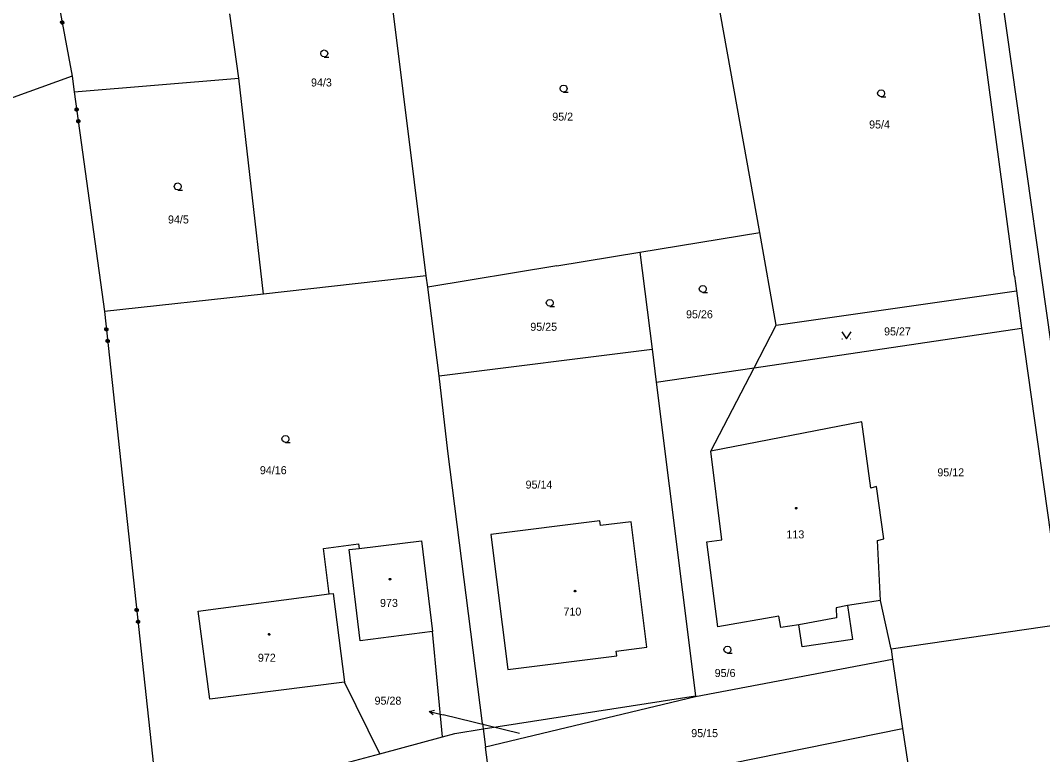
# Model space of a CAD drawing. Extents: x -757994 to -755874, y -1047691 to -1046119.
# Drawn here: x -757199.7 to -757091.1, y -1047217.4 to -1047139.5 of the extents above; entities that cross this region are included whole.
import ezdxf

# ---------------------------------------------------------------- set-up
doc = ezdxf.new("R2010")
doc.units = 0
doc.layers.add('katastrální mapa', color=7, linetype='Continuous')

msp = doc.modelspace()

# ---------------------------------------------------------------- linework, layer by layer
at = {"layer": 'katastrální mapa'}
for p, q in [((-757084.15, -1047217), (-757098.86, -1047112.48)), ((-757094.12, -1047166.62), (-757100.98, -1047115.24)), ((-757121.17, -1047162), (-757127.31, -1047127.64)), ((-757156.58, -1047166.59), (-757161.1, -1047130.32)), ((-757195.82, -1047136.58), (-757194.19, -1047145.38)), ((-757176.5, -1047145.6), (-757177.44, -1047138.78)), ((-757194.19, -1047145.38), (-757214.51, -1047152.71)), ((-757194.19, -1047145.38), (-757193.96, -1047147.05)), ((-757193.96, -1047147.05), (-757176.5, -1047145.6)), ((-757173.86, -1047168.53), (-757176.5, -1047145.6)), ((-757193.96, -1047147.05), (-757190.76, -1047170.38)), ((-757133.89, -1047164.08), (-757121.17, -1047162)), ((-757119.41, -1047171.84), (-757121.17, -1047162)), ((-757142.71, -1047165.53), (-757133.89, -1047164.08)), ((-757133.89, -1047164.08), (-757132.6, -1047174.38)), ((-757142.71, -1047165.53), (-757156.43, -1047167.78)), ((-757156.58, -1047166.59), (-757173.86, -1047168.53)), ((-757156.43, -1047167.78), (-757156.58, -1047166.59)), ((-757094.12, -1047166.62), (-757093.9, -1047168.18)), ((-757155.22, -1047177.22), (-757156.43, -1047167.78)), ((-757173.86, -1047168.53), (-757190.76, -1047170.38)), ((-757119.41, -1047171.84), (-757093.9, -1047168.18)), ((-757093.9, -1047168.18), (-757093.35, -1047172.14)), ((-757190.76, -1047170.38), (-757185.13, -1047222.5)), ((-757121.76, -1047176.36), (-757119.41, -1047171.84)), ((-757121.76, -1047176.36), (-757093.35, -1047172.14)), ((-757093.35, -1047172.14), (-757088.95, -1047203.6)), ((-757112.43, -1047173.28), (-757112.39, -1047173.28)), ((-757111.53, -1047173.28), (-757111.48, -1047173.28)), ((-757155.22, -1047177.22), (-757132.6, -1047174.38)), ((-757132.6, -1047174.38), (-757132.16, -1047177.9)), ((-757132.16, -1047177.9), (-757121.76, -1047176.36)), ((-757126.37, -1047185.21), (-757121.76, -1047176.36)), ((-757154.29, -1047185.23), (-757155.22, -1047177.22)), ((-757132.16, -1047177.9), (-757127.99, -1047211.19)), ((-757110.31, -1047182.11), (-757126.37, -1047185.21)), ((-757109.37, -1047189.13), (-757110.31, -1047182.11)), ((-757150.6, -1047214.13), (-757154.29, -1047185.23)), ((-757125.18, -1047194.64), (-757126.37, -1047185.21)), ((-757108.75, -1047188.97), (-757109.37, -1047189.13)), ((-757108, -1047194.52), (-757108.75, -1047188.97)), ((-757138.14, -1047192.63), (-757149.73, -1047194.08)), ((-757138.07, -1047193.12), (-757138.14, -1047192.63)), ((-757134.83, -1047192.72), (-757138.07, -1047193.12)), ((-757133.16, -1047206.05), (-757134.83, -1047192.72)), ((-757167.48, -1047195.54), (-757163.78, -1047195.05)), ((-757163.78, -1047195.05), (-757163.72, -1047195.55)), ((-757163.72, -1047195.55), (-757157.08, -1047194.75)), ((-757157.08, -1047194.75), (-757155.91, -1047204.38)), ((-757149.73, -1047194.08), (-757147.93, -1047208.4)), ((-757126.77, -1047194.84), (-757125.18, -1047194.64)), ((-757125.63, -1047203.86), (-757126.77, -1047194.84)), ((-757108.65, -1047194.72), (-757108, -1047194.52)), ((-757108.35, -1047201.08), (-757108.65, -1047194.72)), ((-757166.88, -1047200.37), (-757167.48, -1047195.54)), ((-757164.77, -1047195.67), (-757163.72, -1047195.55)), ((-757163.59, -1047205.35), (-757164.77, -1047195.67)), ((-757180.81, -1047202.21), (-757166.88, -1047200.37)), ((-757166.88, -1047200.37), (-757166.48, -1047200.32)), ((-757166.48, -1047200.32), (-757165.26, -1047209.74)), ((-757111.86, -1047201.6), (-757113.05, -1047201.85)), ((-757108.35, -1047201.08), (-757111.86, -1047201.6)), ((-757111.86, -1047201.6), (-757111.33, -1047205.21)), ((-757107.22, -1047206.24), (-757108.35, -1047201.08)), ((-757179.58, -1047211.57), (-757180.81, -1047202.21)), ((-757113.05, -1047201.85), (-757113, -1047202.9)), ((-757119.12, -1047202.75), (-757125.63, -1047203.86)), ((-757118.94, -1047203.93), (-757119.12, -1047202.75)), ((-757117.01, -1047203.65), (-757118.94, -1047203.93)), ((-757113, -1047202.9), (-757117.01, -1047203.65)), ((-757116.67, -1047205.99), (-757117.01, -1047203.65)), ((-757088.95, -1047203.6), (-757107.22, -1047206.24)), ((-757155.91, -1047204.38), (-757163.59, -1047205.35)), ((-757154.84, -1047215.56), (-757155.91, -1047204.38)), ((-757111.33, -1047205.21), (-757116.67, -1047205.99)), ((-757147.93, -1047208.4), (-757136.34, -1047206.95)), ((-757136.41, -1047206.46), (-757133.16, -1047206.05)), ((-757136.34, -1047206.95), (-757136.41, -1047206.46)), ((-757107.22, -1047206.24), (-757107.06, -1047207.33)), ((-757107.06, -1047207.33), (-757127.98, -1047211.3)), ((-757107.06, -1047207.33), (-757105.99, -1047214.66)), ((-757165.26, -1047209.74), (-757179.58, -1047211.57)), ((-757161.51, -1047217.36), (-757165.26, -1047209.74)), ((-757150.53, -1047214.72), (-757127.99, -1047211.19)), ((-757127.98, -1047211.3), (-757150.29, -1047216.64)), ((-757127.98, -1047211.3), (-757127.99, -1047211.19)), ((-757156.26, -1047212.85), (-757154.8, -1047213.21)), ((-757146.69, -1047215.19), (-757154.8, -1047213.21)), ((-757150.6, -1047214.13), (-757150.53, -1047214.72)), ((-757161.51, -1047217.36), (-757154.84, -1047215.56)), ((-757154.84, -1047215.56), (-757153.53, -1047215.21)), ((-757153.53, -1047215.21), (-757150.53, -1047214.72)), ((-757150.53, -1047214.72), (-757150.29, -1047216.64)), ((-757149.43, -1047223.45), (-757105.99, -1047214.66)), ((-757105.99, -1047214.66), (-757105.45, -1047218.39)), ((-757149.43, -1047223.45), (-757150.29, -1047216.64)), ((-757168.4, -1047219.21), (-757161.51, -1047217.36))]:
    msp.add_line(p, q, dxfattribs=at)
for points in [[(-757195.08, -1047139.71), (-757195.15, -1047139.82), (-757195.29, -1047139.85), (-757195.4, -1047139.77), (-757195.42, -1047139.64), (-757195.34, -1047139.53), (-757195.21, -1047139.5), (-757195.1, -1047139.58), (-757195.08, -1047139.71), (-757195.1, -1047139.7), (-757195.12, -1047139.58), (-757195.17, -1047139.55), (-757195.13, -1047139.75), (-757195.16, -1047139.79), (-757195.21, -1047139.52), (-757195.25, -1047139.53), (-757195.2, -1047139.8), (-757195.24, -1047139.81), (-757195.29, -1047139.53), (-757195.33, -1047139.54), (-757195.28, -1047139.82), (-757195.33, -1047139.78), (-757195.36, -1047139.59), (-757195.4, -1047139.63), (-757195.37, -1047139.75)], [(-757167.41, -1047143.34), (-757167.6, -1047143.29), (-757167.74, -1047143.16), (-757167.79, -1047142.97), (-757167.74, -1047142.78), (-757167.6, -1047142.65), (-757167.42, -1047142.6), (-757167.23, -1047142.65), (-757167.1, -1047142.78), (-757167.05, -1047142.98), (-757167.1, -1047143.17), (-757167.23, -1047143.3), (-757167.42, -1047143.35), (-757166.92, -1047143.35)], [(-757141.99, -1047147.07), (-757142.18, -1047147.02), (-757142.32, -1047146.89), (-757142.36, -1047146.7), (-757142.32, -1047146.51), (-757142.18, -1047146.38), (-757141.99, -1047146.33), (-757141.81, -1047146.38), (-757141.68, -1047146.51), (-757141.62, -1047146.71), (-757141.68, -1047146.9), (-757141.81, -1047147.03), (-757142, -1047147.08), (-757141.5, -1047147.08)], [(-757108.27, -1047147.57), (-757108.46, -1047147.52), (-757108.6, -1047147.39), (-757108.65, -1047147.2), (-757108.6, -1047147.01), (-757108.46, -1047146.88), (-757108.28, -1047146.83), (-757108.09, -1047146.88), (-757107.96, -1047147.01), (-757107.91, -1047147.21), (-757107.96, -1047147.4), (-757108.09, -1047147.53), (-757108.28, -1047147.58), (-757107.78, -1047147.58)], [(-757193.53, -1047148.98), (-757193.62, -1047149.08), (-757193.75, -1047149.1), (-757193.86, -1047149.02), (-757193.87, -1047148.89), (-757193.79, -1047148.78), (-757193.66, -1047148.76), (-757193.55, -1047148.84), (-757193.53, -1047148.98), (-757193.56, -1047148.97), (-757193.57, -1047148.85), (-757193.62, -1047148.82), (-757193.59, -1047149.02), (-757193.62, -1047149.06), (-757193.66, -1047148.79), (-757193.7, -1047148.79), (-757193.66, -1047149.07), (-757193.7, -1047149.07), (-757193.74, -1047148.8), (-757193.78, -1047148.8), (-757193.74, -1047149.08), (-757193.79, -1047149.05), (-757193.81, -1047148.85), (-757193.85, -1047148.89), (-757193.83, -1047149.01)], [(-757193.36, -1047150.21), (-757193.45, -1047150.32), (-757193.58, -1047150.34), (-757193.69, -1047150.26), (-757193.7, -1047150.12), (-757193.62, -1047150.02), (-757193.49, -1047150), (-757193.38, -1047150.08), (-757193.36, -1047150.21), (-757193.39, -1047150.2), (-757193.4, -1047150.08), (-757193.45, -1047150.05), (-757193.42, -1047150.25), (-757193.45, -1047150.29), (-757193.49, -1047150.01), (-757193.53, -1047150.02), (-757193.49, -1047150.3), (-757193.53, -1047150.3), (-757193.57, -1047150.02), (-757193.61, -1047150.03), (-757193.57, -1047150.31), (-757193.62, -1047150.27), (-757193.65, -1047150.08), (-757193.68, -1047150.12), (-757193.66, -1047150.24)], [(-757182.97, -1047157.47), (-757183.16, -1047157.42), (-757183.29, -1047157.28), (-757183.35, -1047157.1), (-757183.29, -1047156.92), (-757183.16, -1047156.78), (-757182.98, -1047156.73), (-757182.79, -1047156.78), (-757182.66, -1047156.92), (-757182.6, -1047157.11), (-757182.66, -1047157.29), (-757182.79, -1047157.43), (-757182.98, -1047157.48), (-757182.48, -1047157.48)], [(-757127.21, -1047168.35), (-757127.4, -1047168.3), (-757127.53, -1047168.17), (-757127.59, -1047167.98), (-757127.53, -1047167.79), (-757127.4, -1047167.66), (-757127.22, -1047167.61), (-757127.03, -1047167.66), (-757126.9, -1047167.79), (-757126.85, -1047167.99), (-757126.9, -1047168.18), (-757127.03, -1047168.31), (-757127.22, -1047168.36), (-757126.72, -1047168.36)], [(-757143.45, -1047169.83), (-757143.64, -1047169.78), (-757143.77, -1047169.65), (-757143.83, -1047169.46), (-757143.77, -1047169.27), (-757143.64, -1047169.14), (-757143.46, -1047169.09), (-757143.27, -1047169.14), (-757143.14, -1047169.27), (-757143.09, -1047169.47), (-757143.14, -1047169.66), (-757143.27, -1047169.79), (-757143.46, -1047169.84), (-757142.96, -1047169.84)], [(-757190.39, -1047172.32), (-757190.47, -1047172.42), (-757190.61, -1047172.44), (-757190.71, -1047172.35), (-757190.73, -1047172.22), (-757190.64, -1047172.11), (-757190.51, -1047172.1), (-757190.4, -1047172.18), (-757190.39, -1047172.32), (-757190.41, -1047172.31), (-757190.42, -1047172.19), (-757190.47, -1047172.16), (-757190.45, -1047172.36), (-757190.48, -1047172.4), (-757190.51, -1047172.12), (-757190.55, -1047172.13), (-757190.52, -1047172.41), (-757190.56, -1047172.41), (-757190.59, -1047172.13), (-757190.63, -1047172.14), (-757190.6, -1047172.41), (-757190.64, -1047172.38), (-757190.67, -1047172.18), (-757190.7, -1047172.22), (-757190.69, -1047172.34)], [(-757190.26, -1047173.56), (-757190.34, -1047173.66), (-757190.47, -1047173.68), (-757190.58, -1047173.59), (-757190.59, -1047173.46), (-757190.51, -1047173.36), (-757190.37, -1047173.34), (-757190.27, -1047173.43), (-757190.26, -1047173.56), (-757190.28, -1047173.55), (-757190.29, -1047173.43), (-757190.33, -1047173.39), (-757190.31, -1047173.59), (-757190.35, -1047173.63), (-757190.38, -1047173.36), (-757190.42, -1047173.36), (-757190.39, -1047173.64), (-757190.43, -1047173.64), (-757190.46, -1047173.36), (-757190.5, -1047173.37), (-757190.47, -1047173.65), (-757190.51, -1047173.61), (-757190.53, -1047173.41), (-757190.57, -1047173.46), (-757190.56, -1047173.58)], [(-757112.46, -1047172.53), (-757111.96, -1047173.28), (-757111.46, -1047172.53)], [(-757171.53, -1047184.29), (-757171.72, -1047184.24), (-757171.85, -1047184.11), (-757171.91, -1047183.92), (-757171.85, -1047183.74), (-757171.72, -1047183.6), (-757171.54, -1047183.55), (-757171.35, -1047183.6), (-757171.22, -1047183.74), (-757171.17, -1047183.93), (-757171.22, -1047184.12), (-757171.35, -1047184.25), (-757171.54, -1047184.3), (-757171.04, -1047184.3)], [(-757187.17, -1047202.14), (-757187.25, -1047202.25), (-757187.39, -1047202.26), (-757187.49, -1047202.18), (-757187.51, -1047202.04), (-757187.42, -1047201.94), (-757187.29, -1047201.92), (-757187.18, -1047202.01), (-757187.17, -1047202.14), (-757187.19, -1047202.14), (-757187.2, -1047202.02), (-757187.25, -1047201.99), (-757187.22, -1047202.18), (-757187.26, -1047202.23), (-757187.29, -1047201.95), (-757187.33, -1047201.95), (-757187.3, -1047202.23), (-757187.34, -1047202.24), (-757187.37, -1047201.96), (-757187.41, -1047201.96), (-757187.38, -1047202.24), (-757187.42, -1047202.21), (-757187.44, -1047202.01), (-757187.48, -1047202.05), (-757187.47, -1047202.17)], [(-757187.03, -1047203.39), (-757187.12, -1047203.49), (-757187.25, -1047203.5), (-757187.36, -1047203.42), (-757187.37, -1047203.29), (-757187.29, -1047203.18), (-757187.15, -1047203.17), (-757187.05, -1047203.25), (-757187.03, -1047203.39), (-757187.06, -1047203.37), (-757187.07, -1047203.25), (-757187.11, -1047203.22), (-757187.09, -1047203.42), (-757187.13, -1047203.46), (-757187.16, -1047203.18), (-757187.2, -1047203.19), (-757187.17, -1047203.47), (-757187.21, -1047203.47), (-757187.24, -1047203.19), (-757187.28, -1047203.2), (-757187.25, -1047203.47), (-757187.29, -1047203.44), (-757187.31, -1047203.24), (-757187.35, -1047203.28), (-757187.33, -1047203.4)], [(-757124.59, -1047206.66), (-757124.78, -1047206.61), (-757124.92, -1047206.48), (-757124.97, -1047206.29), (-757124.92, -1047206.11), (-757124.78, -1047205.97), (-757124.6, -1047205.92), (-757124.41, -1047205.97), (-757124.27, -1047206.11), (-757124.23, -1047206.3), (-757124.27, -1047206.49), (-757124.41, -1047206.62), (-757124.6, -1047206.67), (-757124.1, -1047206.67)], [(-757155.83, -1047213.22), (-757156.26, -1047212.85), (-757155.71, -1047212.73)]]:
    msp.add_lwpolyline(points, dxfattribs=at)
for points in [[(-757117.29, -1047191.19), (-757117.24, -1047191.2), (-757117.22, -1047191.24), (-757117.21, -1047191.27), (-757117.22, -1047191.32), (-757117.26, -1047191.35), (-757117.29, -1047191.36), (-757117.34, -1047191.34), (-757117.36, -1047191.31), (-757117.38, -1047191.27), (-757117.36, -1047191.23), (-757117.33, -1047191.19)], [(-757160.44, -1047198.73), (-757160.39, -1047198.74), (-757160.36, -1047198.78), (-757160.35, -1047198.81), (-757160.36, -1047198.86), (-757160.41, -1047198.89), (-757160.44, -1047198.9), (-757160.48, -1047198.88), (-757160.51, -1047198.85), (-757160.52, -1047198.81), (-757160.51, -1047198.77), (-757160.47, -1047198.73)], [(-757140.78, -1047199.99), (-757140.73, -1047200), (-757140.71, -1047200.05), (-757140.7, -1047200.08), (-757140.71, -1047200.12), (-757140.75, -1047200.16), (-757140.78, -1047200.17), (-757140.83, -1047200.15), (-757140.85, -1047200.12), (-757140.86, -1047200.08), (-757140.85, -1047200.03), (-757140.82, -1047200)], [(-757173.27, -1047204.59), (-757173.22, -1047204.6), (-757173.2, -1047204.64), (-757173.19, -1047204.67), (-757173.2, -1047204.72), (-757173.24, -1047204.75), (-757173.27, -1047204.76), (-757173.32, -1047204.74), (-757173.35, -1047204.71), (-757173.35, -1047204.67), (-757173.35, -1047204.62), (-757173.3, -1047204.59)]]:
    msp.add_lwpolyline(points, close=True, dxfattribs=at)

# ---------------------------------------------------------------- texts
for s, height, p in [('94/3', 0.85, (-757168.82, -1047146.48)), ('95/2', 0.85, (-757143.2, -1047150.11)), ('95/4', 0.85, (-757109.55, -1047150.94)), ('94/5', 0.85, (-757184.01, -1047161.03)), ('95/26', 0.85, (-757128.99, -1047171.1)), ('95/25', 0.85, (-757145.53, -1047172.43)), ('95/27', 0.85, (-757107.96, -1047172.92)), ('94/16', 0.85, (-757174.25, -1047187.66)), ('95/12', 0.85, (-757102.3, -1047187.89)), ('95/14', 0.85, (-757146.03, -1047189.19)), ('113', 0.85, (-757118.33, -1047194.48)), ('973', 0.85, (-757161.49, -1047201.76)), ('710', 0.85, (-757142.01, -1047202.68)), ('972', 0.85, (-757174.46, -1047207.58)), ('95/6', 0.85, (-757125.95, -1047209.2)), ('95/28', 0.85, (-757162.07, -1047212.14)), ('95/28', 0.05, (-757146.8, -1047215.19)), ('95/15', 0.85, (-757128.44, -1047215.59))]:
    msp.add_text(s, height=height, dxfattribs=at).set_placement(p)

doc.saveas('drawing.dxf')
